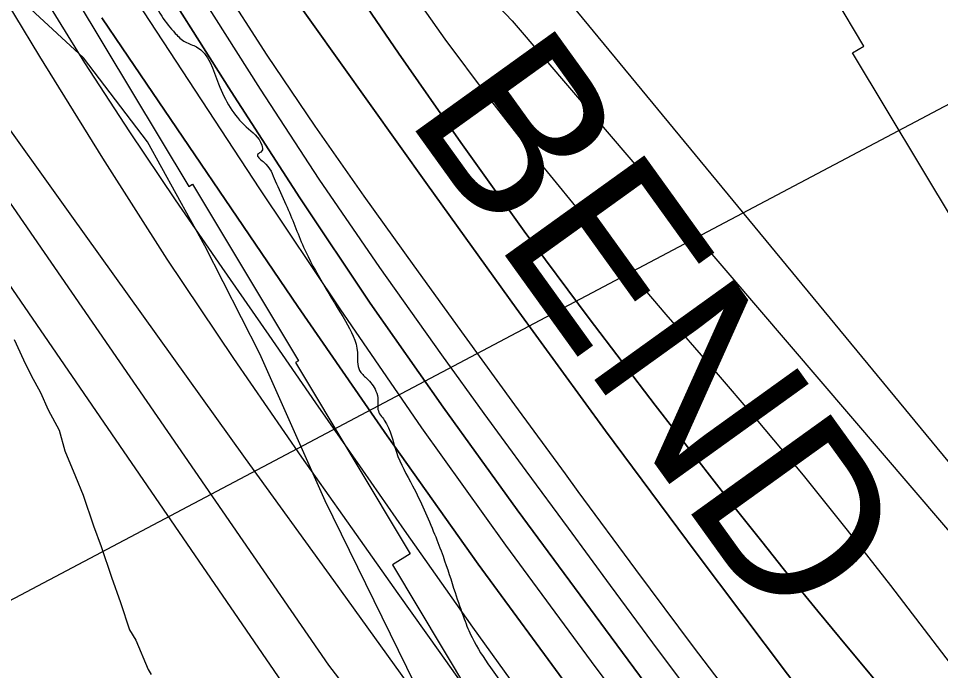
# Model space of a CAD drawing. Extents: x 3297753 to 3335611, y 652252 to 677623.
# Drawn here: x 3308869 to 3309406, y 670966 to 671345 of the extents above; entities that cross this region are included whole.
import ezdxf

# ---------------------------------------------------------------- set-up
doc = ezdxf.new("R2010")
doc.units = 0
for name, color, linetype in [('V-RIVR-EDGE', 7, 'Continuous'), ('V-RIVR-RANG', 7, 'Continuous'), ('V-RRAP-FSHR', 7, 'Continuous'), ('V-RRAP-RVMT', 7, 'Continuous'), ('V-RRAP-RVMT-IDEN', 7, 'Continuous'), ('V-SITE-VEGE', 7, 'Continuous'), ('V-TOPO-DPTH', 7, 'Continuous'), ('V-TOPO-MAJR', 7, 'Continuous'), ('V-TOPO-MINR', 7, 'Continuous'), ('V-TOPO-WATR', 7, 'Continuous')]:
    doc.layers.add(name, color=color, linetype=linetype)

msp = doc.modelspace()

# ---------------------------------------------------------------- linework, layer by layer
at = {"layer": 'V-RIVR-EDGE'}
msp.add_spline([(3307850.62, 675821), (3307850.75, 675819.26), (3307852.36, 675798.53), (3307852.34, 675791.07), (3307856.9, 675791.47), (3307860.2, 675784), (3307858.08, 675766.6), (3307858.03, 675745.87), (3307859.68, 675743.8), (3307863.41, 675742.96), (3307863.4, 675739.64), (3307862.94, 675720.99), (3307866.19, 675694.04), (3307864.47, 675668.35), (3307864.85, 675653.43), (3307866.04, 675632.29), (3307865.98, 675608.25), (3307860.93, 675578), (3307855.03, 675536.15), (3307852.01, 675490.98), (3307848.61, 675457.42), (3307845.62, 675420.95), (3307843.09, 675401.89), (3307841.81, 675387.8), (3307842.17, 675364.59), (3307841.69, 675337.23), (3307844.13, 675320.65), (3307845.74, 675299.92), (3307848.96, 675263.02), (3307851.37, 675230.27), (3307851.72, 675204.99), (3307854.14, 675179.28), (3307856.98, 675153.99), (3307856.53, 675138.24), (3307855.69, 675135.76), (3307856.07, 675118.35), (3307855.63, 675111.72), (3307854.35, 675095.97), (3307852.65, 675077.74), (3307852.18, 675054.11), (3307855.44, 675031.72), (3307862.38, 674991.5), (3307864.8, 674962.48), (3307868.44, 674926), (3307870.05, 674906.1), (3307872.46, 674875.01), (3307874.08, 674859.25), (3307876.52, 674843.5), (3307878.94, 674816.13), (3307882.53, 674757.68), (3307886.15, 674712.5), (3307885.71, 674704.21), (3307884.45, 674697.99), (3307884.44, 674691.78), (3307887.31, 674680.16), (3307887.28, 674668.97), (3307887.26, 674658.2), (3307885.58, 674651.15), (3307881.01, 674644.12), (3307881, 674639.97), (3307886.35, 674626.28), (3307890.03, 674605.55), (3307895.77, 674578.59), (3307899.43, 674550.81), (3307909.27, 674510.58), (3307914.59, 674481.97), (3307918.25, 674453.78), (3307918.22, 674440.51), (3307919.86, 674433.88), (3307927.3, 674423.08), (3307927.28, 674417.7), (3307927.25, 674404.02), (3307928.48, 674400.28), (3307931.78, 674393.23), (3307935.06, 674376.64), (3307944.54, 674357.55), (3307954.85, 674337.22), (3307963.92, 674316.06), (3307975.42, 674271.68), (3307986.49, 674225.23), (3308000.06, 674178.77), (3308007.44, 674148.91), (3308015.22, 674108.27), (3308020.53, 674078.42), (3308024.25, 674072.19), (3308025.04, 674059.34), (3308025.41, 674039.44), (3308027.79, 673997.16), (3308030.63, 673971.46), (3308027.69, 673955.3), (3308027.24, 673943.28), (3308027.64, 673935.82), (3308029.69, 673925.45), (3308035.46, 673911.76), (3308035.42, 673899.32), (3308034.12, 673873.21), (3308036.13, 673851.24), (3308038.54, 673818.91), (3308040.98, 673799), (3308046.76, 673788.21), (3308050.46, 673778.26), (3308048.79, 673772.46), (3308048.76, 673761.27), (3308053.68, 673740.53), (3308060.66, 673711.09), (3308069.7, 673678.73), (3308069.66, 673665.06), (3308067.15, 673653.46), (3308067.55, 673650.14), (3308072.94, 673649.3), (3308077.91, 673648.87), (3308079.98, 673646.38), (3308086.52, 673608.64), (3308091.84, 673582.1), (3308104.58, 673536.48), (3308114.83, 673495), (3308121.38, 673461), (3308123.83, 673446.07), (3308127.95, 673436.12), (3308140.31, 673406.24), (3308148.95, 673377.21), (3308153.04, 673357.72), (3308158.34, 673321.23), (3308169, 673273.12), (3308189.1, 673188.1), (3308196.88, 673150.37), (3308207.96, 673103.92), (3308212.04, 673079.45), (3308214.06, 673059.97), (3308216.51, 673045.04), (3308218.98, 673035.91), (3308226, 673025.53), (3308228.46, 673015.99), (3308228.43, 673002.32), (3308230.49, 672996.92), (3308235.04, 672992.77), (3308235.02, 672984.48), (3308237.47, 672972.87), (3308241.99, 672953.37), (3308247.32, 672933.05), (3308253.9, 672910.65), (3308257.61, 672901.53), (3308263.8, 672890.32), (3308276.17, 672865), (3308277.39, 672856.3), (3308278.62, 672850.08), (3308283.16, 672844.26), (3308286.05, 672839.7), (3308286.04, 672832.24), (3308285.59, 672818.97), (3308288.47, 672812.33), (3308293.83, 672800.3), (3308303.72, 672777.89), (3308309.9, 672762.54), (3308316.07, 672743.05), (3308316.44, 672725.64), (3308318.1, 672723.15), (3308323.06, 672717.33), (3308327.59, 672706.13), (3308331.69, 672690.37), (3308330.84, 672679.6), (3308330.4, 672672.14), (3308332.46, 672667.16), (3308337.42, 672658.44), (3308343.59, 672642.67), (3308347.7, 672625.26), (3308355.91, 672595.39), (3308355.89, 672584.62), (3308357.53, 672579.64), (3308362.07, 672570.92), (3308366.61, 672563.45), (3308376.07, 672534), (3308399.56, 672478.4), (3308411.51, 672452.67), (3308418.52, 672435.25), (3308421.79, 672418.66), (3308423.01, 672409.95), (3308425.49, 672403.73), (3308428.79, 672397.5), (3308430.01, 672387.55), (3308434.95, 672375.52), (3308444.41, 672344.83), (3308450.58, 672326.99), (3308456.78, 672320.76), (3308459.66, 672312.87), (3308465.4, 672287.99), (3308467.43, 672268.09), (3308473.18, 672249.01), (3308476.05, 672236.57), (3308485.95, 672214.16), (3308490.05, 672198.81), (3308495.86, 672201.7), (3308496.67, 672193), (3308499.08, 672161.9), (3308505.23, 672134.53), (3308513.87, 672107.57), (3308522.52, 672084.75), (3308527.9, 672082.25), (3308536.2, 672087.2), (3308540.76, 672086.78), (3308539.51, 672083.88), (3308535.76, 672077.67), (3308534.91, 672067.73), (3308534.47, 672059.44), (3308531.96, 672050.74), (3308533.2, 672047.42), (3308536.91, 672037.88), (3308550.93, 672008.42), (3308564.93, 671974.39), (3308569.87, 671959.46), (3308576.49, 671954.88), (3308585.14, 671932.48), (3308595.86, 671910.49), (3308604.94, 671895.13), (3308605.76, 671888.49), (3308607.82, 671885.17), (3308610.71, 671881.02), (3308616.47, 671862.77), (3308627.6, 671838.7), (3308640.39, 671816.29), (3308660.99, 671765.26), (3308672.95, 671740.77), (3308685.32, 671715.46), (3308698.53, 671692.21), (3308700.17, 671685.58), (3308711.29, 671658.19), (3308728.21, 671627.9), (3308743.07, 671602.99), (3308758.34, 671575.6), (3308771.97, 671554.84), (3308775.27, 671548.61), (3308783.11, 671536.16), (3308790.54, 671522.88), (3308793.43, 671519.55), (3308797.16, 671517.06), (3308801.29, 671511.24), (3308803.76, 671502.95), (3308810.8, 671502.1), (3308815.77, 671499.19), (3308833.53, 671474.28), (3308845.09, 671458.5), (3308857.08, 671443.55), (3308870.72, 671429.01), (3308882.71, 671418.61), (3308908.77, 671397), (3308930.27, 671375.39), (3308944.33, 671361.26), (3308952.58, 671346.74), (3308960.43, 671336.77), (3308966.22, 671331.78), (3308972.85, 671328.86), (3308985.64, 671307.28), (3309001.75, 671282.37), (3309010.84, 671271.57), (3309010.83, 671268.25), (3309008.34, 671266.19), (3309011.64, 671262.03), (3309018.66, 671250.83), (3309024.85, 671237.13), (3309035.15, 671212.24), (3309059.5, 671169.07), (3309066.5, 671150.82), (3309067.71, 671140.45), (3309071.85, 671135.88), (3309077.22, 671128.41), (3309078.45, 671123.02), (3309078.43, 671117.63), (3309082.15, 671111.4), (3309089.15, 671092.73), (3309098.63, 671073.23), (3309111.41, 671045.01), (3309116.36, 671032.15), (3309123.35, 671011), (3309128.7, 670995.65), (3309133.23, 670984.86), (3309143.97, 670967.42), (3309159.66, 670945.42), (3309169.17, 670933.37), (3309181.99, 670924.22), (3309188.19, 670917.16), (3309197.69, 670902.22), (3309217.1, 670874.81), (3309231.57, 670859.03), (3309239.82, 670845.33), (3309244.79, 670840.76), (3309252.23, 670835.35), (3309260.51, 670831.18), (3309275.4, 670817.06), (3309282.43, 670810.41), (3309290.69, 670800.02), (3309303.1, 670788.39), (3309315.92, 670775.51), (3309335.34, 670751), (3309344.42, 670736.47), (3309351.03, 670726.51), (3309360.13, 670721.51), (3309375.84, 670704.9), (3309390.72, 670688.69), (3309403.11, 670668.77), (3309415.49, 670646.77), (3309426.65, 670635.14), (3309442.78, 670618.52), (3309454.34, 670603.15), (3309462.18, 670588.63), (3309470.85, 670575.34), (3309476.63, 670563.31), (3309487.39, 670558.31), (3309488.62, 670554.57), (3309489.44, 670550.84), (3309494.82, 670544.2), (3309506.81, 670533.39), (3309523.77, 670518.84), (3309529.95, 670505.98), (3309538.6, 670484.82), (3309549.72, 670453.7), (3309551.35, 670440.85), (3309555.47, 670430.89), (3309568.67, 670408.89), (3309577.35, 670396.02), (3309581.47, 670386.48), (3309581.46, 670383.16), (3309578.55, 670379.85), (3309576.88, 670374.88), (3309582.24, 670364.09), (3309594.61, 670336.71), (3309604.49, 670308.91), (3309606.94, 670296.06), (3309614.38, 670284.85), (3309627.18, 670266.99), (3309635.46, 670261.59), (3309639.18, 670259.92), (3309638.74, 670249.97), (3309639.54, 670236.29), (3309641.18, 670228), (3309644.89, 670221.36), (3309656.46, 670208.06), (3309664.31, 670195.61), (3309663.46, 670188.15), (3309663.84, 670176.13), (3309667.96, 670166.17), (3309673.34, 670159.94), (3309684.07, 670142.92), (3309690.66, 670126.33), (3309700.14, 670102.68), (3309716.65, 670076.52)], degree=3, dxfattribs=at)
at = {"layer": 'V-RIVR-RANG'}
msp.add_line((3308312.46, 670714.58), (3309585.35, 671387.9), dxfattribs=at)
at = {"layer": 'V-RRAP-FSHR'}
msp.add_lwpolyline([(3309403.85, 670578.59), (3309349.68, 670652.53), (3309293.54, 670720.94), (3309232.98, 670779.2), (3309191.27, 670830.43), (3309151.05, 670877.63), (3309125.14, 670908.43), (3309099.86, 670957.89), (3309047.64, 671064.45), (3309009.56, 671150), (3308977.63, 671213.01), (3308944.15, 671273.53), (3308906.95, 671322.55), (3308835.2, 671388.92)], dxfattribs=at)
at = {"layer": 'V-RRAP-RVMT'}
for p, q in [((3309361.46, 671329.36), (3309288.05, 671451.56)), ((3308901.22, 671359.12), (3308968.27, 671247.65)), ((3309354.81, 671325.36), (3309361.46, 671329.36)), ((3309414.68, 671225.61), (3309354.81, 671325.36)), ((3308968.27, 671247.65), (3308970.44, 671248.96)), ((3308970.44, 671248.96), (3309032.19, 671146.08)), ((3309032.19, 671146.08), (3309030.36, 671144.96)), ((3309030.36, 671144.96), (3309097.27, 671033.59)), ((3309097.27, 671033.59), (3309086.89, 671027.22)), ((3309086.89, 671027.22), (3309158.91, 670907.26))]:
    msp.add_line(p, q, dxfattribs=at)
at = {"layer": 'V-SITE-VEGE'}
msp.add_lwpolyline([(3308866.58, 671158.54), (3308871.95, 671146.57), (3308876.46, 671137.57), (3308881.91, 671127.55), (3308886.38, 671117.57), (3308892.72, 671105.56), (3308896.14, 671093.67), (3308902.35, 671078.72), (3308906.79, 671067.77), (3308912.88, 671049.89), (3308917.27, 671037.96), (3308923.36, 671020.08), (3308928.6, 671005.18), (3308933.8, 670989.3), (3308937.46, 670983.27), (3308944.58, 670966.32), (3308946.41, 670963.31)], dxfattribs=at)
at = {"layer": 'V-TOPO-DPTH'}
for points in [[(3309799.18, 670274.45), (3309449.72, 670682.27), (3309431.61, 670703.69), (3309413.69, 670725.26), (3309396.06, 670747.06), (3309378.61, 670769.02), (3309348.33, 670807.63), (3309331.24, 670829.57), (3309314.25, 670851.57), (3309297.39, 670873.68), (3309280.63, 670895.86), (3309263.96, 670918.11), (3309247.33, 670940.39), (3309230.76, 670962.71), (3309214.22, 670985.06), (3309159.52, 671059.17), (3309116.32, 671119.05), (3309074, 671179.53), (3309033, 671240.91), (3308992.88, 671302.89), (3308891.59, 671463.15), (3308873.37, 671492.93), (3308855.74, 671523.04)], [(3309799.18, 670274.45), (3309449.72, 670682.27), (3309431.61, 670703.69), (3309413.69, 670725.26), (3309396.06, 670747.06), (3309378.61, 670769.02), (3309348.33, 670807.63), (3309331.24, 670829.57), (3309314.25, 670851.57), (3309297.39, 670873.68), (3309280.63, 670895.86), (3309263.96, 670918.11), (3309247.33, 670940.39), (3309230.76, 670962.71), (3309214.22, 670985.06), (3309159.52, 671059.17), (3309116.32, 671119.05), (3309074, 671179.53), (3309033, 671240.91), (3308992.88, 671302.89), (3308891.59, 671463.15), (3308873.37, 671492.93), (3308855.74, 671523.04)], [(3309735.62, 670525.21), (3309539.68, 670751.95), (3309526.44, 670767.4), (3309513.3, 670782.92), (3309500.28, 670798.56), (3309487.36, 670814.28), (3309417.74, 670899.68), (3309401.23, 670919.86), (3309384.66, 670940), (3309368, 670960.06), (3309351.3, 670980.09), (3309334.66, 671000.16), (3309318.17, 671020.36), (3309301.9, 671040.74), (3309285.77, 671061.23), (3309239.86, 671120.24), (3309201.37, 671170.68), (3309163.52, 671221.58), (3309126.62, 671273.17), (3309090.35, 671325.23), (3308956.45, 671521.35)], [(3308956.45, 671521.35), (3309090.35, 671325.23), (3309126.62, 671273.17), (3309163.52, 671221.58), (3309201.37, 671170.68), (3309239.86, 671120.24), (3309285.77, 671061.23), (3309301.9, 671040.74), (3309318.17, 671020.36), (3309334.66, 671000.16), (3309351.3, 670980.09), (3309368, 670960.06), (3309384.66, 670940), (3309401.23, 670919.86), (3309417.74, 670899.68), (3309487.36, 670814.28), (3309500.28, 670798.56), (3309513.3, 670782.92), (3309526.44, 670767.4), (3309539.68, 670751.95), (3309735.62, 670525.21)], [(3308808.37, 671443.82), (3308881.25, 671323.28), (3308917.96, 671263.99), (3308955.5, 671205.26), (3308994.3, 671147.34), (3309033.93, 671089.97), (3309065.76, 671044.92), (3309090.11, 671010.49), (3309114.47, 670976.06), (3309138.85, 670941.65), (3309163.23, 670907.24), (3309187.8, 670872.96), (3309212.58, 670838.84), (3309237.69, 670804.97), (3309263.02, 670771.26), (3309304.1, 670717.14), (3309318.82, 670697.94), (3309333.67, 670678.83), (3309348.7, 670659.87), (3309363.86, 670641.01), (3310385.38, 669382.17)], [(3308986.84, 671366.15), (3309013.69, 671324.1), (3309041.59, 671282.75), (3309070.19, 671241.84), (3309099.37, 671201.33), (3309128.61, 671160.86), (3309157.97, 671120.48), (3309187.4, 671080.15), (3309194.93, 671069.85), (3309228.37, 671024.56), (3309262.06, 670979.45), (3309296.13, 670934.63), (3309330.45, 670890), (3309432.23, 670758.77), (3309438.41, 670750.92), (3309444.65, 670743.12), (3309451, 670735.41), (3309457.41, 670727.76), (3309571.37, 670593.66), (3309635.01, 670519.15)], [(3308986.84, 671366.15), (3309013.69, 671324.1), (3309041.59, 671282.75), (3309070.19, 671241.84), (3309099.37, 671201.33), (3309128.61, 671160.86), (3309157.97, 671120.48), (3309187.4, 671080.15), (3309194.93, 671069.85), (3309228.37, 671024.56), (3309262.06, 670979.45), (3309296.13, 670934.63), (3309330.45, 670890), (3309432.23, 670758.77), (3309438.41, 670750.92), (3309444.65, 670743.12), (3309451, 670735.41), (3309457.41, 670727.76), (3309571.37, 670593.66), (3309635.01, 670519.15)], [(3310080.27, 670073.41), (3309492.08, 670741.63), (3309483.68, 670751.24), (3309475.33, 670760.9), (3309467.05, 670770.62), (3309458.82, 670780.38), (3309451.81, 670788.76), (3309447.14, 670794.38), (3309442.5, 670800.01), (3309437.89, 670805.66), (3309433.31, 670811.34), (3309428.76, 670817.05), (3309424.25, 670822.78), (3309419.77, 670828.55), (3309415.33, 670834.34), (3309316.97, 670963.52), (3309263.72, 671034.18), (3309210.94, 671105.18), (3309158.85, 671176.69), (3309107.24, 671248.55), (3309022.91, 671367.17)], [(3309022.91, 671367.17), (3309107.24, 671248.55), (3309158.85, 671176.69), (3309210.94, 671105.18), (3309263.72, 671034.18), (3309316.97, 670963.52), (3309415.33, 670834.34), (3309419.77, 670828.55), (3309424.25, 670822.78), (3309428.76, 670817.05), (3309433.31, 670811.34), (3309437.89, 670805.66), (3309442.5, 670800.01), (3309447.14, 670794.38), (3309451.81, 670788.76), (3309458.82, 670780.38), (3309467.05, 670770.62), (3309475.33, 670760.9), (3309483.68, 670751.24), (3309492.08, 670741.63), (3310080.27, 670073.41)], [(3308917.59, 671345.77), (3308929.43, 671328.31), (3309031.7, 671177.6), (3309083.8, 671102.25), (3309136.76, 671027.54), (3309191.04, 670953.76), (3309246.18, 670880.61), (3309353.37, 670741), (3309355.57, 670738.13), (3309357.78, 670735.26), (3309359.99, 670732.39), (3309362.19, 670729.52), (3309364.41, 670726.66), (3309366.63, 670723.8), (3309368.86, 670720.95), (3309371.09, 670718.11), (3309373.62, 670714.89), (3309377.16, 670710.46), (3309380.73, 670706.06), (3309384.35, 670701.71), (3309388.01, 670697.38), (3310424.81, 669487.8)], [(3310424.81, 669487.8), (3309388.01, 670697.38), (3309384.35, 670701.71), (3309380.73, 670706.06), (3309377.16, 670710.46), (3309373.62, 670714.89), (3309371.09, 670718.11), (3309368.86, 670720.95), (3309366.63, 670723.8), (3309364.41, 670726.66), (3309362.19, 670729.52), (3309359.99, 670732.39), (3309357.78, 670735.26), (3309355.57, 670738.13), (3309353.37, 670741), (3309246.18, 670880.61), (3309191.04, 670953.76), (3309136.76, 671027.54), (3309083.8, 671102.25), (3309031.7, 671177.6), (3308929.43, 671328.31), (3308917.59, 671345.77)]]:
    msp.add_lwpolyline(points, dxfattribs=at)
at = {"layer": 'V-TOPO-MAJR'}
for points in [[(3308717.96, 671402.8), (3309100.94, 670844.39), (3309118.37, 670823.02), (3309135.43, 670801.35), (3309242.36, 670661.91), (3309251.98, 670649.47), (3309261.67, 670637.08), (3309271.46, 670624.77), (3309281.32, 670612.51), (3309757.07, 670025.86)], [(3309093.76, 671367.08), (3309117.43, 671333.41), (3309142.07, 671300.44), (3309167.34, 671267.93), (3309167.55, 671267.67), (3309193.42, 671235.82), (3309219.57, 671204.21), (3309246.14, 671172.96), (3309273, 671141.94), (3309299.75, 671110.84), (3309326.07, 671079.39), (3309351.74, 671047.41), (3309376.99, 671015.07), (3309537.4, 670805.31), (3309539.66, 670802.38), (3309541.94, 670799.48), (3309544.26, 670796.6), (3309546.59, 670793.74), (3309604.16, 670724.12), (3309635.55, 670686.68), (3309667.28, 670649.53), (3309699.51, 670612.82), (3309732.08, 670576.4)]]:
    msp.add_lwpolyline(points, dxfattribs=at)
at = {"layer": 'V-TOPO-MINR'}
for points in [[(3308758.83, 672065.66), (3308996.67, 671600.96), (3308998.35, 671597.77), (3309000.07, 671594.62), (3309001.87, 671591.5), (3309003.72, 671588.41), (3309017.79, 671565.46), (3309020.82, 671560.77), (3309023.99, 671556.18), (3309027.37, 671551.74), (3309030.89, 671547.4), (3309034.6, 671543.23), (3309594.92, 670863.72), (3309602.6, 670851.43), (3309610.68, 670839.43), (3309619.34, 670827.84), (3309628.41, 670816.54), (3309932.06, 670456.8)], [(3308864.16, 671809.01), (3308967.52, 671610.42), (3308974.29, 671597.8), (3308981.26, 671585.31), (3308988.55, 671572.99), (3308996.04, 671560.79), (3309046.14, 671481.46), (3309058.27, 671463.02), (3309070.87, 671444.91), (3309084.14, 671427.29), (3309097.86, 671409.99), (3309112.11, 671393.12), (3309126.62, 671376.47), (3309141.51, 671360.15), (3309156.65, 671344.07), (3309515, 670925.27), (3309557.83, 670868.77), (3309573.84, 670848.05), (3309590.12, 670827.54), (3309606.79, 670807.35), (3309623.72, 670787.37), (3310064.1, 670277.7)], [(3308859.16, 671553.64), (3308871.38, 671530.76), (3308884.22, 671508.22), (3308897.48, 671485.92), (3308976.53, 671357.03), (3309009.82, 671304.18), (3309043.93, 671251.87), (3309079.27, 671200.38), (3309115.43, 671149.44), (3309140.19, 671115.43), (3309164.63, 671081.94), (3309189.13, 671048.5), (3309213.71, 671015.13), (3309238.36, 670981.79), (3309263.17, 670948.58), (3309288.14, 670915.5), (3309313.37, 670882.61), (3309338.76, 670849.85), (3309405.95, 670763.81), (3309417.65, 670749.03), (3309429.47, 670734.37), (3309441.49, 670719.86), (3309453.64, 670705.45), (3309656.3, 670468.38)], [(3308855.74, 671523.04), (3308873.37, 671492.93), (3308891.59, 671463.15), (3308992.88, 671302.89), (3309033, 671240.91), (3309074, 671179.53), (3309116.32, 671119.05), (3309159.52, 671059.17), (3309214.22, 670985.06), (3309230.76, 670962.71), (3309247.33, 670940.39), (3309263.96, 670918.11), (3309280.63, 670895.86), (3309297.39, 670873.68), (3309314.25, 670851.57), (3309331.24, 670829.57), (3309348.33, 670807.63), (3309378.61, 670769.02), (3309396.06, 670747.06), (3309413.69, 670725.26), (3309431.61, 670703.69), (3309449.72, 670682.27), (3309799.18, 670274.45)], [(3308956.45, 671521.35), (3309090.35, 671325.23), (3309126.62, 671273.17), (3309163.52, 671221.58), (3309201.37, 671170.68), (3309239.86, 671120.24), (3309285.77, 671061.23), (3309301.9, 671040.74), (3309318.17, 671020.36), (3309334.66, 671000.16), (3309351.3, 670980.09), (3309368, 670960.06), (3309384.66, 670940), (3309401.23, 670919.86), (3309417.74, 670899.68), (3309487.36, 670814.28), (3309500.28, 670798.56), (3309513.3, 670782.92), (3309526.44, 670767.4), (3309539.68, 670751.95), (3309735.62, 670525.21)], [(3308851.7, 671486.88), (3309009.44, 671246.29), (3309056.23, 671176.37), (3309103.87, 671107.05), (3309152.79, 671038.63), (3309202.58, 670970.82), (3309285.17, 670860.47), (3309294.31, 670848.29), (3309303.48, 670836.12), (3309312.66, 670823.97), (3309321.87, 670811.84), (3309331.12, 670799.74), (3309340.41, 670787.67), (3309349.76, 670775.64), (3309359.14, 670763.64), (3309368.66, 670751.53), (3309382.95, 670733.6), (3309397.39, 670715.79), (3309412.05, 670698.16), (3309426.86, 670680.66), (3310105.48, 669889.22)], [(3308808.37, 671443.82), (3308881.25, 671323.28), (3308917.96, 671263.99), (3308955.5, 671205.26), (3308994.3, 671147.34), (3309033.93, 671089.97), (3309065.76, 671044.92), (3309090.11, 671010.49), (3309114.47, 670976.06), (3309138.85, 670941.65), (3309163.23, 670907.24), (3309187.8, 670872.96), (3309212.58, 670838.84), (3309237.69, 670804.97), (3309263.02, 670771.26), (3309304.1, 670717.14), (3309318.82, 670697.94), (3309333.67, 670678.83), (3309348.7, 670659.87), (3309363.86, 670641.01), (3310385.38, 669382.17)], [(3308728.25, 671435.31), (3309049.7, 670968.67), (3309083.27, 670925.01), (3309116.53, 670881.1), (3309287.36, 670653), (3309287.64, 670652.63), (3309288.21, 670651.89), (3309288.49, 670651.53), (3309307.58, 670627.39), (3309317.46, 670615), (3309327.4, 670602.65), (3309337.43, 670590.38), (3309347.52, 670578.16)], [(3308757.29, 671429.93), (3308898.94, 671231.74), (3308950.01, 671160.41), (3309001.18, 671089.15), (3309052.48, 671017.98), (3309103.86, 670946.87), (3309184.42, 670835.62), (3309195.59, 670820.19), (3309206.77, 670804.75), (3309217.93, 670789.32), (3309229.1, 670773.88), (3309240.32, 670758.48), (3309251.61, 670743.14), (3309263.01, 670727.87), (3309274.47, 670712.65), (3309280.92, 670704.15), (3309295.76, 670684.79), (3309310.72, 670665.53), (3309325.85, 670646.41), (3309341.11, 670627.39), (3309632, 670268.26)], [(3308858.12, 671401.45), (3308882.55, 671360.3), (3308907.62, 671319.56), (3308933.68, 671279.43), (3308960.39, 671239.72), (3308987.61, 671200.34), (3309014.85, 671160.97), (3309042.13, 671121.62), (3309069.44, 671082.3), (3309093.7, 671047.4), (3309133.53, 670990.9), (3309173.84, 670934.77), (3309214.9, 670879.17), (3309256.44, 670823.92), (3309343.97, 670709.1), (3309350.47, 670700.69), (3309357.02, 670692.34), (3309363.68, 670684.06), (3309370.41, 670675.84), (3309536.56, 670475.2)], [(3308986.84, 671366.15), (3309013.69, 671324.1), (3309041.59, 671282.75), (3309070.19, 671241.84), (3309099.37, 671201.33), (3309128.61, 671160.86), (3309157.97, 671120.48), (3309187.4, 671080.15), (3309194.93, 671069.85), (3309228.37, 671024.56), (3309262.06, 670979.45), (3309296.13, 670934.63), (3309330.45, 670890), (3309432.23, 670758.77), (3309438.41, 670750.92), (3309444.65, 670743.12), (3309451, 670735.41), (3309457.41, 670727.76), (3309571.37, 670593.66), (3309635.01, 670519.15)], [(3309022.91, 671367.17), (3309107.24, 671248.55), (3309158.85, 671176.69), (3309210.94, 671105.18), (3309263.72, 671034.18), (3309316.97, 670963.52), (3309415.33, 670834.34), (3309419.77, 670828.55), (3309424.25, 670822.78), (3309428.76, 670817.05), (3309433.31, 670811.34), (3309437.89, 670805.66), (3309442.5, 670800.01), (3309447.14, 670794.38), (3309451.81, 670788.76), (3309458.82, 670780.38), (3309467.05, 670770.62), (3309475.33, 670760.9), (3309483.68, 670751.24), (3309492.08, 670741.63), (3310080.27, 670073.41)]]:
    msp.add_lwpolyline(points, dxfattribs=at)
at = {"layer": 'V-TOPO-WATR'}
msp.add_lwpolyline([(3308917.59, 671345.77), (3308929.43, 671328.31), (3309031.7, 671177.6), (3309083.8, 671102.25), (3309136.76, 671027.54), (3309191.04, 670953.76), (3309246.18, 670880.61), (3309353.37, 670741), (3309355.57, 670738.13), (3309357.78, 670735.26), (3309359.99, 670732.39), (3309362.19, 670729.52), (3309364.41, 670726.66), (3309366.63, 670723.8), (3309368.86, 670720.95), (3309371.09, 670718.11), (3309373.62, 670714.89), (3309377.16, 670710.46), (3309380.73, 670706.06), (3309384.35, 670701.71), (3309388.01, 670697.38), (3310424.81, 669487.8)], dxfattribs=at)

# ---------------------------------------------------------------- texts
at = {"layer": 'V-RRAP-RVMT-IDEN'}
msp.add_text('BEND', height=100, rotation=305.7353, dxfattribs=at).set_placement((3309093.89, 671288.56))

doc.saveas('drawing.dxf')
